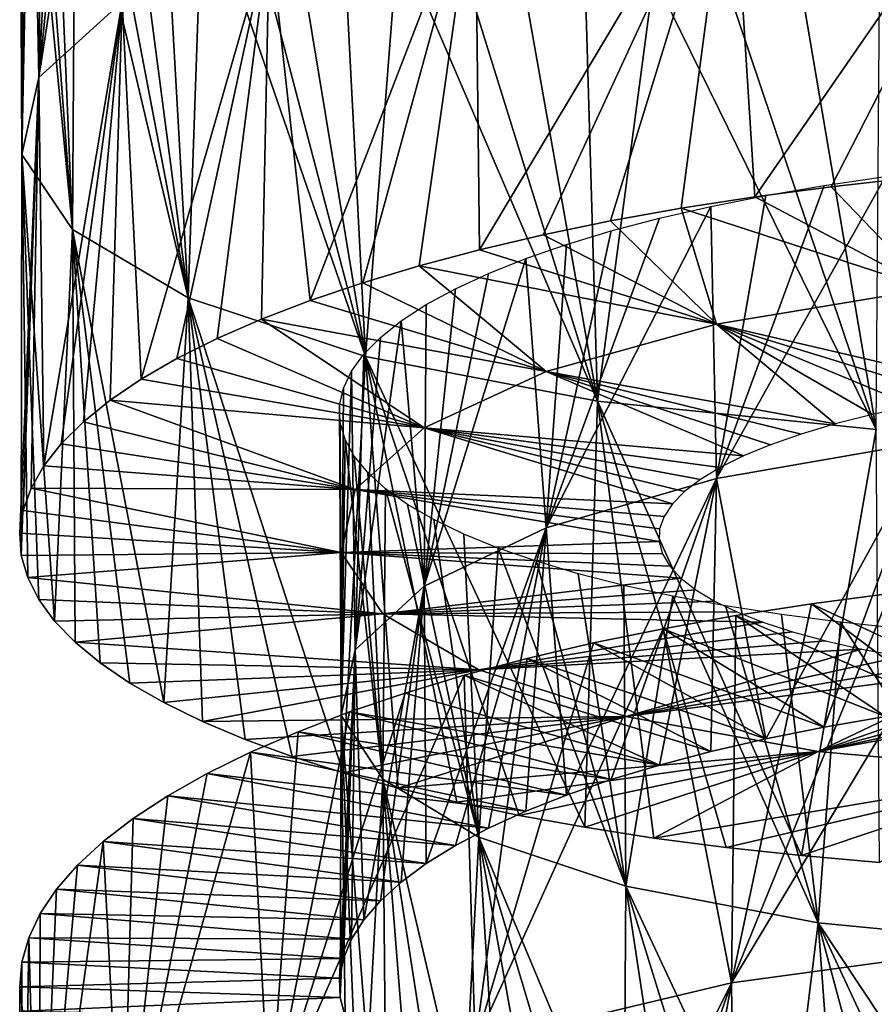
# Model space of a CAD drawing. Header units: millimetres. Extents: x -161 to 161, y -94 to 1149.
# Tile 815 of 1056: x 37.5 to 40.71, y 420.23 to 423.93. Entities that reach past the tile are written whole.
import ezdxf

# ---------------------------------------------------------------- set-up
doc = ezdxf.new("R2010")
doc.units = ezdxf.units.MM
doc.header["$LTSCALE"] = 81.481481
for name, color, linetype in [('69', 7, 'CONTINUOUS'), ('70', 7, 'CONTINUOUS'), ('71', 7, 'CONTINUOUS'), ('73', 7, 'CONTINUOUS'), ('81', 7, 'CONTINUOUS')]:
    doc.layers.add(name, color=color, linetype=linetype)

msp = doc.modelspace()

# ---------------------------------------------------------------- linework, layer by layer
at = {"layer": '69', "color": 7, "linetype": 'CONTINUOUS', "true_color": 0xaaaaaa}
for points in [[(40.4732, 421.7378, -11.1088), (41.2409, 421.3797, -10.2526), (40.7676, 421.7766, -11.3046), (40.4732, 421.7378, -11.1088)], [(40.1889, 421.6938, -10.8994), (40.9909, 421.3495, -10.0711), (40.4732, 421.7378, -11.1088), (40.1889, 421.6938, -10.8994)], [(40.9909, 421.3495, -10.0711), (41.2409, 421.3797, -10.2526), (40.4732, 421.7378, -11.1088), (40.9909, 421.3495, -10.0711)], [(39.9156, 421.6447, -10.6768), (40.7506, 421.3145, -9.8774), (40.1889, 421.6938, -10.8994), (39.9156, 421.6447, -10.6768)], [(40.7506, 421.3145, -9.8774), (40.9909, 421.3495, -10.0711), (40.1889, 421.6938, -10.8994), (40.7506, 421.3145, -9.8774)], [(39.6541, 421.5909, -10.4416), (40.5207, 421.2751, -9.672), (39.9156, 421.6447, -10.6768), (39.6541, 421.5909, -10.4416)], [(40.5207, 421.2751, -9.672), (40.7506, 421.3145, -9.8774), (39.9156, 421.6447, -10.6768), (40.5207, 421.2751, -9.672)], [(39.4052, 421.5324, -10.1944), (40.3021, 421.2315, -9.4553), (39.6541, 421.5909, -10.4416), (39.4052, 421.5324, -10.1944)], [(40.3021, 421.2315, -9.4553), (40.5207, 421.2751, -9.672), (39.6541, 421.5909, -10.4416), (40.3021, 421.2315, -9.4553)], [(39.1693, 421.4696, -9.9356), (40.0956, 421.1838, -9.2281), (39.4052, 421.5324, -10.1944), (39.1693, 421.4696, -9.9356)], [(40.0956, 421.1838, -9.2281), (40.3021, 421.2315, -9.4553), (39.4052, 421.5324, -10.1944), (40.0956, 421.1838, -9.2281)], [(38.947, 421.4027, -9.666), (39.9018, 421.1325, -8.9912), (39.1693, 421.4696, -9.9356), (38.947, 421.4027, -9.666)], [(39.9018, 421.1325, -8.9912), (40.0956, 421.1838, -9.2281), (39.1693, 421.4696, -9.9356), (39.9018, 421.1325, -8.9912)], [(38.7388, 421.3321, -9.386), (39.9018, 421.1325, -8.9912), (38.947, 421.4027, -9.666), (38.7388, 421.3321, -9.386)], [(38.5451, 421.2579, -9.0965), (39.721, 421.0778, -8.7453), (38.7388, 421.3321, -9.386), (38.5451, 421.2579, -9.0965)], [(39.721, 421.0778, -8.7453), (39.9018, 421.1325, -8.9912), (38.7388, 421.3321, -9.386), (39.721, 421.0778, -8.7453)], [(38.3665, 421.1805, -8.798), (39.5536, 421.02, -8.4908), (38.5451, 421.2579, -9.0965), (38.3665, 421.1805, -8.798)], [(39.5536, 421.02, -8.4908), (39.721, 421.0778, -8.7453), (38.5451, 421.2579, -9.0965), (39.5536, 421.02, -8.4908)], [(38.2035, 421.1003, -8.4913), (39.4001, 420.9593, -8.2284), (38.3665, 421.1805, -8.798), (38.2035, 421.1003, -8.4913)], [(39.4001, 420.9593, -8.2284), (39.5536, 421.02, -8.4908), (38.3665, 421.1805, -8.798), (39.4001, 420.9593, -8.2284)], [(38.0567, 421.0174, -8.1773), (39.2607, 420.8961, -7.9587), (38.2035, 421.1003, -8.4913), (38.0567, 421.0174, -8.1773)], [(39.2607, 420.8961, -7.9587), (39.4001, 420.9593, -8.2284), (38.2035, 421.1003, -8.4913), (39.2607, 420.8961, -7.9587)], [(37.9267, 420.9323, -7.8567), (39.1362, 420.8304, -7.6822), (38.0567, 421.0174, -8.1773), (37.9267, 420.9323, -7.8567)], [(39.1362, 420.8304, -7.6822), (39.2607, 420.8961, -7.9587), (38.0567, 421.0174, -8.1773), (39.1362, 420.8304, -7.6822)], [(37.8136, 420.8453, -7.5304), (39.0268, 420.7628, -7.3998), (37.9267, 420.9323, -7.8567), (37.8136, 420.8453, -7.5304)], [(39.0268, 420.7628, -7.3998), (39.1362, 420.8304, -7.6822), (37.9267, 420.9323, -7.8567), (39.0268, 420.7628, -7.3998)], [(37.7176, 420.7566, -7.199), (38.9329, 420.6935, -7.1123), (37.8136, 420.8453, -7.5304), (37.7176, 420.7566, -7.199)], [(38.9329, 420.6935, -7.1123), (39.0268, 420.7628, -7.3998), (37.8136, 420.8453, -7.5304), (38.9329, 420.6935, -7.1123)], [(37.6388, 420.6666, -6.8634), (38.8547, 420.6228, -6.8206), (37.7176, 420.7566, -7.199), (37.6388, 420.6666, -6.8634)], [(38.8547, 420.6228, -6.8206), (38.9329, 420.6935, -7.1123), (37.7176, 420.7566, -7.199), (38.8547, 420.6228, -6.8206)], [(37.5775, 420.5756, -6.5242), (38.7922, 420.5511, -6.5255), (37.6388, 420.6666, -6.8634), (37.5775, 420.5756, -6.5242)], [(38.7922, 420.5511, -6.5255), (38.8547, 420.6228, -6.8206), (37.6388, 420.6666, -6.8634), (38.7922, 420.5511, -6.5255)], [(37.5338, 420.484, -6.1823), (38.7457, 420.4786, -6.2277), (37.5775, 420.5756, -6.5242), (37.5338, 420.484, -6.1823)], [(38.7457, 420.4786, -6.2277), (38.7922, 420.5511, -6.5255), (37.5775, 420.5756, -6.5242), (38.7457, 420.4786, -6.2277)], [(37.5079, 420.392, -5.8385), (38.7153, 420.4058, -5.928), (37.5338, 420.484, -6.1823), (37.5079, 420.392, -5.8385)], [(38.7153, 420.4058, -5.928), (38.7457, 420.4786, -6.2277), (37.5338, 420.484, -6.1823), (38.7153, 420.4058, -5.928)], [(37.5, 420.3, -5.4939), (38.7011, 420.3328, -5.6272), (37.5079, 420.392, -5.8385), (37.5, 420.3, -5.4939)], [(38.7011, 420.3328, -5.6272), (38.7153, 420.4058, -5.928), (37.5079, 420.392, -5.8385), (38.7011, 420.3328, -5.6272)], [(38.7033, 420.2601, -5.3262), (38.7011, 420.3328, -5.6272), (37.5, 420.3, -5.4939), (38.7033, 420.2601, -5.3262)], [(37.5103, 420.2085, -5.1493), (38.7033, 420.2601, -5.3262), (37.5, 420.3, -5.4939), (37.5103, 420.2085, -5.1493)], [(38.7218, 420.1879, -5.0257), (38.7033, 420.2601, -5.3262), (37.5103, 420.2085, -5.1493), (38.7218, 420.1879, -5.0257)]]:
    msp.add_3dface(points, dxfattribs=at)
at = {"layer": '70', "color": 7, "linetype": 'CONTINUOUS', "true_color": 0xaaaaaa}
for points in [[(40.7676, 421.7766, -11.3046), (41.0712, 421.8099, -11.4864), (40.1731, 420.3145, -11.457), (40.7676, 421.7766, -11.3046)], [(40.1731, 420.3145, -11.457), (41.0712, 421.8099, -11.4864), (41.2926, 420.4679, -12.1739), (40.1731, 420.3145, -11.457)], [(40.4732, 421.7378, -11.1088), (40.7676, 421.7766, -11.3046), (40.1731, 420.3145, -11.457), (40.4732, 421.7378, -11.1088)], [(40.1889, 421.6938, -10.8994), (40.4732, 421.7378, -11.1088), (40.1731, 420.3145, -11.457), (40.1889, 421.6938, -10.8994)], [(39.9156, 421.6447, -10.6768), (40.1889, 421.6938, -10.8994), (40.1731, 420.3145, -11.457), (39.9156, 421.6447, -10.6768)], [(39.6541, 421.5909, -10.4416), (39.9156, 421.6447, -10.6768), (39.2099, 420.0863, -10.5564), (39.6541, 421.5909, -10.4416)], [(39.2099, 420.0863, -10.5564), (39.9156, 421.6447, -10.6768), (40.1731, 420.3145, -11.457), (39.2099, 420.0863, -10.5564)], [(39.4052, 421.5324, -10.1944), (39.6541, 421.5909, -10.4416), (39.2099, 420.0863, -10.5564), (39.4052, 421.5324, -10.1944)], [(39.1693, 421.4696, -9.9356), (39.4052, 421.5324, -10.1944), (39.2099, 420.0863, -10.5564), (39.1693, 421.4696, -9.9356)], [(38.947, 421.4027, -9.666), (39.1693, 421.4696, -9.9356), (38.4381, 419.7969, -9.5017), (38.947, 421.4027, -9.666)], [(38.4381, 419.7969, -9.5017), (39.1693, 421.4696, -9.9356), (39.2099, 420.0863, -10.5564), (38.4381, 419.7969, -9.5017)], [(38.7388, 421.3321, -9.386), (38.947, 421.4027, -9.666), (38.4381, 419.7969, -9.5017), (38.7388, 421.3321, -9.386)], [(38.5451, 421.2579, -9.0965), (38.7388, 421.3321, -9.386), (38.4381, 419.7969, -9.5017), (38.5451, 421.2579, -9.0965)], [(38.3665, 421.1805, -8.798), (38.5451, 421.2579, -9.0965), (38.4381, 419.7969, -9.5017), (38.3665, 421.1805, -8.798)], [(38.2035, 421.1003, -8.4913), (38.3665, 421.1805, -8.798), (37.8851, 419.4627, -8.3294), (38.2035, 421.1003, -8.4913)], [(37.8851, 419.4627, -8.3294), (38.3665, 421.1805, -8.798), (38.4381, 419.7969, -9.5017), (37.8851, 419.4627, -8.3294)], [(38.0567, 421.0174, -8.1773), (38.2035, 421.1003, -8.4913), (37.8851, 419.4627, -8.3294), (38.0567, 421.0174, -8.1773)], [(37.9267, 420.9323, -7.8567), (38.0567, 421.0174, -8.1773), (37.8851, 419.4627, -8.3294), (37.9267, 420.9323, -7.8567)], [(37.8136, 420.8453, -7.5304), (37.9267, 420.9323, -7.8567), (37.8851, 419.4627, -8.3294), (37.8136, 420.8453, -7.5304)], [(37.7176, 420.7566, -7.199), (37.8136, 420.8453, -7.5304), (37.5716, 419.1008, -7.0788), (37.7176, 420.7566, -7.199)], [(37.5716, 419.1008, -7.0788), (37.8136, 420.8453, -7.5304), (37.8851, 419.4627, -8.3294), (37.5716, 419.1008, -7.0788)], [(37.6388, 420.6666, -6.8634), (37.7176, 420.7566, -7.199), (37.5716, 419.1008, -7.0788), (37.6388, 420.6666, -6.8634)], [(37.5775, 420.5756, -6.5242), (37.6388, 420.6666, -6.8634), (37.5716, 419.1008, -7.0788), (37.5775, 420.5756, -6.5242)], [(37.5338, 420.484, -6.1823), (37.5775, 420.5756, -6.5242), (37.5716, 419.1008, -7.0788), (37.5338, 420.484, -6.1823)], [(37.5079, 420.392, -5.8385), (37.5338, 420.484, -6.1823), (37.508, 418.7299, -5.7936), (37.5079, 420.392, -5.8385)], [(37.508, 418.7299, -5.7936), (37.5338, 420.484, -6.1823), (37.5716, 419.1008, -7.0788), (37.508, 418.7299, -5.7936)], [(40.1889, 418.9528, -12.0666), (40.1731, 420.3145, -11.457), (41.2926, 420.4679, -12.1739), (40.1889, 418.9528, -12.0666)], [(40.4732, 419.0051, -12.2741), (40.1889, 418.9528, -12.0666), (41.2926, 420.4679, -12.1739), (40.4732, 419.0051, -12.2741)], [(40.7676, 419.0517, -12.4682), (40.4732, 419.0051, -12.2741), (41.2926, 420.4679, -12.1739), (40.7676, 419.0517, -12.4682)], [(37.5, 420.3, -5.4939), (37.5079, 420.392, -5.8385), (37.508, 418.7299, -5.7936), (37.5, 420.3, -5.4939)], [(39.4052, 418.7633, -11.3686), (39.2099, 420.0863, -10.5564), (40.1731, 420.3145, -11.457), (39.4052, 418.7633, -11.3686)], [(39.6541, 418.8316, -11.6133), (39.4052, 418.7633, -11.3686), (40.1731, 420.3145, -11.457), (39.6541, 418.8316, -11.6133)], [(39.9156, 418.8948, -11.8462), (39.6541, 418.8316, -11.6133), (40.1731, 420.3145, -11.457), (39.9156, 418.8948, -11.8462)], [(40.1889, 418.9528, -12.0666), (39.9156, 418.8948, -11.8462), (40.1731, 420.3145, -11.457), (40.1889, 418.9528, -12.0666)], [(37.5103, 420.2085, -5.1493), (37.5, 420.3, -5.4939), (37.508, 418.7299, -5.7936), (37.5103, 420.2085, -5.1493)]]:
    msp.add_3dface(points, dxfattribs=at)
at = {"layer": '71', "color": 7, "linetype": 'CONTINUOUS', "true_color": 0xaaaaaa}
for points in [[(40.26, 423.2659, -10.3458), (40.5473, 423.304, -10.5531), (40.9148, 422.9208, -9.3961), (40.26, 423.2659, -10.3458)], [(40.5473, 423.304, -10.5531), (40.8446, 423.3371, -10.7465), (40.9148, 422.9208, -9.3961), (40.5473, 423.304, -10.5531)], [(39.9835, 423.223, -10.1252), (40.26, 423.2659, -10.3458), (40.9148, 422.9208, -9.3961), (39.9835, 423.223, -10.1252)], [(39.7185, 423.1755, -9.8918), (39.9835, 423.223, -10.1252), (40.1168, 422.7879, -8.6334), (39.7185, 423.1755, -9.8918)], [(40.1168, 422.7879, -8.6334), (39.9835, 423.223, -10.1252), (40.9148, 422.9208, -9.3961), (40.1168, 422.7879, -8.6334)], [(39.4659, 423.1235, -9.6458), (39.7185, 423.1755, -9.8918), (40.1168, 422.7879, -8.6334), (39.4659, 423.1235, -9.6458)], [(39.2263, 423.0674, -9.388), (39.4659, 423.1235, -9.6458), (40.1168, 422.7879, -8.6334), (39.2263, 423.0674, -9.388)], [(39.0002, 423.0074, -9.119), (39.2263, 423.0674, -9.388), (40.1168, 422.7879, -8.6334), (39.0002, 423.0074, -9.119)], [(38.7882, 422.9438, -8.8396), (39.0002, 423.0074, -9.119), (39.4773, 422.6098, -7.741), (38.7882, 422.9438, -8.8396)], [(39.4773, 422.6098, -7.741), (39.0002, 423.0074, -9.119), (40.1168, 422.7879, -8.6334), (39.4773, 422.6098, -7.741)], [(38.5907, 422.8769, -8.5504), (38.7882, 422.9438, -8.8396), (39.4773, 422.6098, -7.741), (38.5907, 422.8769, -8.5504)], [(40.1168, 422.7879, -8.6334), (40.9148, 422.9208, -9.3961), (41.1928, 422.5382, -8.0853), (40.1168, 422.7879, -8.6334)], [(38.4082, 422.8069, -8.2522), (38.5907, 422.8769, -8.5504), (39.4773, 422.6098, -7.741), (38.4082, 422.8069, -8.2522)], [(38.2414, 422.7342, -7.9456), (38.4082, 422.8069, -8.2522), (39.0191, 422.3987, -6.7497), (38.2414, 422.7342, -7.9456)], [(39.0191, 422.3987, -6.7497), (38.4082, 422.8069, -8.2522), (39.4773, 422.6098, -7.741), (39.0191, 422.3987, -6.7497)], [(39.4773, 422.6098, -7.741), (40.1168, 422.7879, -8.6334), (40.5615, 422.4132, -7.2555), (39.4773, 422.6098, -7.741)], [(40.5615, 422.4132, -7.2555), (40.1168, 422.7879, -8.6334), (40.7018, 422.4487, -7.4752), (40.5615, 422.4132, -7.2555)], [(40.7018, 422.4487, -7.4752), (40.1168, 422.7879, -8.6334), (40.8541, 422.4815, -7.6872), (40.7018, 422.4487, -7.4752)], [(40.8541, 422.4815, -7.6872), (40.1168, 422.7879, -8.6334), (41.0179, 422.5114, -7.8908), (40.8541, 422.4815, -7.6872)], [(41.0179, 422.5114, -7.8908), (40.1168, 422.7879, -8.6334), (41.1928, 422.5382, -8.0853), (41.0179, 422.5114, -7.8908)], [(38.0906, 422.659, -7.6315), (38.2414, 422.7342, -7.9456), (39.0191, 422.3987, -6.7497), (38.0906, 422.659, -7.6315)], [(37.9565, 422.5815, -7.3104), (38.0906, 422.659, -7.6315), (39.0191, 422.3987, -6.7497), (37.9565, 422.5815, -7.3104)], [(39.0191, 422.3987, -6.7497), (39.4773, 422.6098, -7.741), (40.2173, 422.2935, -6.5561), (39.0191, 422.3987, -6.7497)], [(40.2173, 422.2935, -6.5561), (39.4773, 422.6098, -7.741), (40.3188, 422.3353, -6.7952), (40.2173, 422.2935, -6.5561)], [(40.3188, 422.3353, -6.7952), (39.4773, 422.6098, -7.741), (40.4337, 422.3753, -7.0286), (40.3188, 422.3353, -6.7952)], [(40.4337, 422.3753, -7.0286), (39.4773, 422.6098, -7.741), (40.5615, 422.4132, -7.2555), (40.4337, 422.3753, -7.0286)], [(37.8392, 422.5022, -6.9833), (37.9565, 422.5815, -7.3104), (39.0191, 422.3987, -6.7497), (37.8392, 422.5022, -6.9833)], [(37.739, 422.4213, -6.6509), (37.8392, 422.5022, -6.9833), (38.7593, 422.1675, -5.6928), (37.739, 422.4213, -6.6509)], [(38.7593, 422.1675, -5.6928), (37.8392, 422.5022, -6.9833), (39.0191, 422.3987, -6.7497), (38.7593, 422.1675, -5.6928)], [(37.656, 422.3391, -6.314), (37.739, 422.4213, -6.6509), (38.7593, 422.1675, -5.6928), (37.656, 422.3391, -6.314)], [(38.7593, 422.1675, -5.6928), (39.0191, 422.3987, -6.7497), (39.9506, 422.1129, -5.5563), (38.7593, 422.1675, -5.6928)], [(39.9506, 422.1129, -5.5563), (39.0191, 422.3987, -6.7497), (39.996, 422.1594, -5.8111), (39.9506, 422.1129, -5.5563)], [(39.996, 422.1594, -5.8111), (39.0191, 422.3987, -6.7497), (40.0558, 422.2052, -6.0632), (39.996, 422.1594, -5.8111)], [(40.0558, 422.2052, -6.0632), (39.0191, 422.3987, -6.7497), (40.1296, 422.25, -6.3118), (40.0558, 422.2052, -6.0632)], [(40.1296, 422.25, -6.3118), (39.0191, 422.3987, -6.7497), (40.2173, 422.2935, -6.5561), (40.1296, 422.25, -6.3118)], [(37.5905, 422.2559, -5.9736), (37.656, 422.3391, -6.314), (38.7593, 422.1675, -5.6928), (37.5905, 422.2559, -5.9736)], [(37.5426, 422.1721, -5.6304), (37.5905, 422.2559, -5.9736), (38.7593, 422.1675, -5.6928), (37.5426, 422.1721, -5.6304)], [(37.5125, 422.088, -5.2852), (37.5426, 422.1721, -5.6304), (38.7066, 421.9301, -4.6068), (37.5125, 422.088, -5.2852)], [(38.7066, 421.9301, -4.6068), (37.5426, 422.1721, -5.6304), (38.7593, 422.1675, -5.6928), (38.7066, 421.9301, -4.6068)], [(38.7066, 421.9301, -4.6068), (38.7593, 422.1675, -5.6928), (39.901, 421.9721, -4.7843), (38.7066, 421.9301, -4.6068)], [(39.901, 421.9721, -4.7843), (38.7593, 422.1675, -5.6928), (39.9029, 422.019, -5.0422), (39.901, 421.9721, -4.7843)], [(39.9029, 422.019, -5.0422), (38.7593, 422.1675, -5.6928), (39.9195, 422.066, -5.2997), (39.9029, 422.019, -5.0422)], [(39.9195, 422.066, -5.2997), (38.7593, 422.1675, -5.6928), (39.9506, 422.1129, -5.5563), (39.9195, 422.066, -5.2997)], [(37.5003, 422.0038, -4.939), (37.5125, 422.088, -5.2852), (38.7066, 421.9301, -4.6068), (37.5003, 422.0038, -4.939)], [(37.5062, 421.92, -4.5926), (37.5003, 422.0038, -4.939), (38.7066, 421.9301, -4.6068), (37.5062, 421.92, -4.5926)], [(39.9137, 421.9256, -4.5265), (38.7066, 421.9301, -4.6068), (39.901, 421.9721, -4.7843), (39.9137, 421.9256, -4.5265)], [(37.5301, 421.8368, -4.2469), (37.5062, 421.92, -4.5926), (38.7066, 421.9301, -4.6068), (37.5301, 421.8368, -4.2469)], [(38.8638, 421.7, -3.529), (37.5301, 421.8368, -4.2469), (38.7066, 421.9301, -4.6068), (38.8638, 421.7, -3.529)], [(38.8638, 421.7, -3.529), (38.7066, 421.9301, -4.6068), (39.9826, 421.8346, -4.0134), (38.8638, 421.7, -3.529)], [(39.9826, 421.8346, -4.0134), (38.7066, 421.9301, -4.6068), (39.9409, 421.8796, -4.2693), (39.9826, 421.8346, -4.0134)], [(39.9409, 421.8796, -4.2693), (38.7066, 421.9301, -4.6068), (39.9137, 421.9256, -4.5265), (39.9409, 421.8796, -4.2693)], [(37.5718, 421.7545, -3.9027), (37.5301, 421.8368, -4.2469), (38.8638, 421.7, -3.529), (37.5718, 421.7545, -3.9027)], [(40.0386, 421.7907, -3.7599), (38.8638, 421.7, -3.529), (39.9826, 421.8346, -4.0134), (40.0386, 421.7907, -3.7599)], [(40.1087, 421.7483, -3.5095), (38.8638, 421.7, -3.529), (40.0386, 421.7907, -3.7599), (40.1087, 421.7483, -3.5095)], [(37.6312, 421.6734, -3.5609), (37.5718, 421.7545, -3.9027), (38.8638, 421.7, -3.529), (37.6312, 421.6734, -3.5609)], [(40.1927, 421.7076, -3.2633), (38.8638, 421.7, -3.529), (40.1087, 421.7483, -3.5095), (40.1927, 421.7076, -3.2633)], [(37.708, 421.5938, -3.2222), (37.6312, 421.6734, -3.5609), (38.8638, 421.7, -3.529), (37.708, 421.5938, -3.2222)], [(39.2242, 421.4907, -2.4965), (37.708, 421.5938, -3.2222), (38.8638, 421.7, -3.529), (39.2242, 421.4907, -2.4965)], [(40.2904, 421.669, -3.022), (38.8638, 421.7, -3.529), (40.1927, 421.7076, -3.2633), (40.2904, 421.669, -3.022)], [(39.2242, 421.4907, -2.4965), (38.8638, 421.7, -3.529), (40.2904, 421.669, -3.022), (39.2242, 421.4907, -2.4965)], [(40.4016, 421.6327, -2.7864), (39.2242, 421.4907, -2.4965), (40.2904, 421.669, -3.022), (40.4016, 421.6327, -2.7864)], [(40.5258, 421.599, -2.5569), (39.2242, 421.4907, -2.4965), (40.4016, 421.6327, -2.7864), (40.5258, 421.599, -2.5569)], [(37.8021, 421.516, -2.8874), (37.708, 421.5938, -3.2222), (39.2242, 421.4907, -2.4965), (37.8021, 421.516, -2.8874)], [(40.6626, 421.5679, -2.3341), (39.2242, 421.4907, -2.4965), (40.5258, 421.599, -2.5569), (40.6626, 421.5679, -2.3341)], [(39.7758, 421.3148, -1.5451), (39.2242, 421.4907, -2.4965), (40.6626, 421.5679, -2.3341), (39.7758, 421.3148, -1.5451)], [(40.8116, 421.5397, -2.1186), (39.7758, 421.3148, -1.5451), (40.6626, 421.5679, -2.3341), (40.8116, 421.5397, -2.1186)], [(40.9724, 421.5147, -1.9111), (39.7758, 421.3148, -1.5451), (40.8116, 421.5397, -2.1186), (40.9724, 421.5147, -1.9111)], [(37.9132, 421.4404, -2.5575), (37.8021, 421.516, -2.8874), (39.2242, 421.4907, -2.4965), (37.9132, 421.4404, -2.5575)], [(38.0413, 421.3671, -2.2332), (37.9132, 421.4404, -2.5575), (39.2242, 421.4907, -2.4965), (38.0413, 421.3671, -2.2332)], [(38.186, 421.2965, -1.9154), (38.0413, 421.3671, -2.2332), (39.2242, 421.4907, -2.4965), (38.186, 421.2965, -1.9154)], [(39.7758, 421.3148, -1.5451), (38.186, 421.2965, -1.9154), (39.2242, 421.4907, -2.4965), (39.7758, 421.3148, -1.5451)], [(41.1445, 421.4931, -1.7124), (39.7758, 421.3148, -1.5451), (40.9724, 421.5147, -1.9111), (41.1445, 421.4931, -1.7124)], [(40.4976, 421.1831, -0.7069), (39.7758, 421.3148, -1.5451), (41.1445, 421.4931, -1.7124), (40.4976, 421.1831, -0.7069)], [(41.3273, 421.475, -1.5232), (40.4976, 421.1831, -0.7069), (41.1445, 421.4931, -1.7124), (41.3273, 421.475, -1.5232)], [(41.5201, 421.4608, -1.3441), (40.4976, 421.1831, -0.7069), (41.3273, 421.475, -1.5232), (41.5201, 421.4608, -1.3441)], [(41.7222, 421.4506, -1.1756), (40.4976, 421.1831, -0.7069), (41.5201, 421.4608, -1.3441), (41.7222, 421.4506, -1.1756)], [(41.9331, 421.4443, -1.0181), (40.4976, 421.1831, -0.7069), (41.7222, 421.4506, -1.1756), (41.9331, 421.4443, -1.0181)], [(41.3645, 421.1054, -0.0113), (40.4976, 421.1831, -0.7069), (41.9331, 421.4443, -1.0181), (41.3645, 421.1054, -0.0113)], [(38.3468, 421.2289, -1.605), (38.186, 421.2965, -1.9154), (39.7758, 421.3148, -1.5451), (38.3468, 421.2289, -1.605)], [(38.5233, 421.1645, -1.3025), (38.3468, 421.2289, -1.605), (39.7758, 421.3148, -1.5451), (38.5233, 421.1645, -1.3025)], [(38.7149, 421.1036, -1.0087), (38.5233, 421.1645, -1.3025), (39.7758, 421.3148, -1.5451), (38.7149, 421.1036, -1.0087)], [(38.9211, 421.0463, -0.7243), (38.7149, 421.1036, -1.0087), (39.7758, 421.3148, -1.5451), (38.9211, 421.0463, -0.7243)], [(40.4976, 421.1831, -0.7069), (38.9211, 421.0463, -0.7243), (39.7758, 421.3148, -1.5451), (40.4976, 421.1831, -0.7069)], [(39.1413, 420.9929, -0.4501), (38.9211, 421.0463, -0.7243), (40.4976, 421.1831, -0.7069), (39.1413, 420.9929, -0.4501)], [(39.3752, 420.9437, -0.1866), (39.1413, 420.9929, -0.4501), (40.4976, 421.1831, -0.7069), (39.3752, 420.9437, -0.1866)], [(39.622, 420.8989, 0.0653), (39.3752, 420.9437, -0.1866), (40.4976, 421.1831, -0.7069), (39.622, 420.8989, 0.0653)], [(39.8814, 420.8586, 0.3052), (39.622, 420.8989, 0.0653), (40.4976, 421.1831, -0.7069), (39.8814, 420.8586, 0.3052)], [(41.3645, 421.1054, -0.0113), (39.8814, 420.8586, 0.3052), (40.4976, 421.1831, -0.7069), (41.3645, 421.1054, -0.0113)], [(40.1526, 420.8231, 0.5325), (39.8814, 420.8586, 0.3052), (41.3645, 421.1054, -0.0113), (40.1526, 420.8231, 0.5325)], [(40.435, 420.7924, 0.7469), (40.1526, 420.8231, 0.5325), (41.3645, 421.1054, -0.0113), (40.435, 420.7924, 0.7469)], [(40.7279, 420.7668, 0.9479), (40.435, 420.7924, 0.7469), (41.3645, 421.1054, -0.0113), (40.7279, 420.7668, 0.9479)]]:
    msp.add_3dface(points, dxfattribs=at)
at = {"layer": '73', "color": 7, "linetype": 'CONTINUOUS', "true_color": 0xaaaaaa}
for points in [[(37.739, 425.3761, -5.6267), (37.8392, 425.4437, -5.9621), (37.5716, 423.7148, -5.3224), (37.739, 425.3761, -5.6267)], [(37.5716, 423.7148, -5.3224), (37.8392, 425.4437, -5.9621), (37.8851, 423.9978, -6.5931), (37.5716, 423.7148, -5.3224)], [(37.656, 425.3075, -5.2868), (37.739, 425.3761, -5.6267), (37.5716, 423.7148, -5.3224), (37.656, 425.3075, -5.2868)], [(37.5905, 425.238, -4.9433), (37.656, 425.3075, -5.2868), (37.5716, 423.7148, -5.3224), (37.5905, 425.238, -4.9433)], [(37.5426, 425.168, -4.597), (37.5905, 425.238, -4.9433), (37.5716, 423.7148, -5.3224), (37.5426, 425.168, -4.597)], [(37.5125, 425.0977, -4.2488), (37.5426, 425.168, -4.597), (37.508, 423.4248, -4.0165), (37.5125, 425.0977, -4.2488)], [(37.508, 423.4248, -4.0165), (37.5426, 425.168, -4.597), (37.5716, 423.7148, -5.3224), (37.508, 423.4248, -4.0165)], [(37.5003, 425.0275, -3.8995), (37.5125, 425.0977, -4.2488), (37.508, 423.4248, -4.0165), (37.5003, 425.0275, -3.8995)], [(37.5062, 424.9575, -3.55), (37.5003, 425.0275, -3.8995), (37.508, 423.4248, -4.0165), (37.5062, 424.9575, -3.55)], [(37.5301, 424.8882, -3.2013), (37.5062, 424.9575, -3.55), (37.508, 423.4248, -4.0165), (37.5301, 424.8882, -3.2013)], [(37.6977, 423.1436, -2.7206), (37.5301, 424.8882, -3.2013), (37.508, 423.4248, -4.0165), (37.6977, 423.1436, -2.7206)], [(37.5718, 424.8197, -2.8541), (37.5301, 424.8882, -3.2013), (37.6977, 423.1436, -2.7206), (37.5718, 424.8197, -2.8541)], [(37.6312, 424.7524, -2.5093), (37.5718, 424.8197, -2.8541), (37.6977, 423.1436, -2.7206), (37.6312, 424.7524, -2.5093)], [(37.708, 424.6864, -2.1677), (37.6312, 424.7524, -2.5093), (37.6977, 423.1436, -2.7206), (37.708, 424.6864, -2.1677)], [(40.26, 423.2659, -10.3458), (40.173, 424.6527, -9.7679), (41.2925, 424.761, -10.493), (40.26, 423.2659, -10.3458)], [(40.5473, 423.304, -10.5531), (40.26, 423.2659, -10.3458), (41.2925, 424.761, -10.493), (40.5473, 423.304, -10.5531)], [(40.8446, 423.3371, -10.7465), (40.5473, 423.304, -10.5531), (41.2925, 424.761, -10.493), (40.8446, 423.3371, -10.7465)], [(38.1326, 422.8863, -1.4798), (37.708, 424.6864, -2.1677), (37.6977, 423.1436, -2.7206), (38.1326, 422.8863, -1.4798)], [(37.8021, 424.6221, -1.8301), (37.708, 424.6864, -2.1677), (38.1326, 422.8863, -1.4798), (37.8021, 424.6221, -1.8301)], [(39.2263, 423.0674, -9.388), (39.2099, 424.4811, -8.8548), (40.173, 424.6527, -9.7679), (39.2263, 423.0674, -9.388)], [(39.4659, 423.1235, -9.6458), (39.2263, 423.0674, -9.388), (40.173, 424.6527, -9.7679), (39.4659, 423.1235, -9.6458)], [(39.7185, 423.1755, -9.8918), (39.4659, 423.1235, -9.6458), (40.173, 424.6527, -9.7679), (39.7185, 423.1755, -9.8918)], [(39.9835, 423.223, -10.1252), (39.7185, 423.1755, -9.8918), (40.173, 424.6527, -9.7679), (39.9835, 423.223, -10.1252)], [(40.26, 423.2659, -10.3458), (39.9835, 423.223, -10.1252), (40.173, 424.6527, -9.7679), (40.26, 423.2659, -10.3458)], [(37.9132, 424.5597, -1.4973), (37.8021, 424.6221, -1.8301), (38.1326, 422.8863, -1.4798), (37.9132, 424.5597, -1.4973)], [(38.0413, 424.4994, -1.1704), (37.9132, 424.5597, -1.4973), (38.1326, 422.8863, -1.4798), (38.0413, 424.4994, -1.1704)], [(38.186, 424.4416, -0.8501), (38.0413, 424.4994, -1.1704), (38.1326, 422.8863, -1.4798), (38.186, 424.4416, -0.8501)], [(38.5907, 422.8769, -8.5504), (38.4381, 424.2582, -7.7841), (39.2099, 424.4811, -8.8548), (38.5907, 422.8769, -8.5504)], [(38.7882, 422.9438, -8.8396), (38.5907, 422.8769, -8.5504), (39.2099, 424.4811, -8.8548), (38.7882, 422.9438, -8.8396)], [(39.0002, 423.0074, -9.119), (38.7882, 422.9438, -8.8396), (39.2099, 424.4811, -8.8548), (39.0002, 423.0074, -9.119)], [(39.2263, 423.0674, -9.388), (39.0002, 423.0074, -9.119), (39.2099, 424.4811, -8.8548), (39.2263, 423.0674, -9.388)], [(38.7984, 422.6672, -0.3375), (38.186, 424.4416, -0.8501), (38.1326, 422.8863, -1.4798), (38.7984, 422.6672, -0.3375)], [(38.3468, 424.3865, -0.5371), (38.186, 424.4416, -0.8501), (38.7984, 422.6672, -0.3375), (38.3468, 424.3865, -0.5371)], [(38.5233, 424.3343, -0.2323), (38.3468, 424.3865, -0.5371), (38.7984, 422.6672, -0.3375), (38.5233, 424.3343, -0.2323)], [(38.7149, 424.2851, 0.0636), (38.5233, 424.3343, -0.2323), (38.7984, 422.6672, -0.3375), (38.7149, 424.2851, 0.0636)], [(38.9211, 424.2392, 0.3501), (38.7149, 424.2851, 0.0636), (38.7984, 422.6672, -0.3375), (38.9211, 424.2392, 0.3501)], [(37.9565, 422.5815, -7.3104), (37.8851, 423.9978, -6.5931), (38.4381, 424.2582, -7.7841), (37.9565, 422.5815, -7.3104)], [(38.0906, 422.659, -7.6315), (37.9565, 422.5815, -7.3104), (38.4381, 424.2582, -7.7841), (38.0906, 422.659, -7.6315)], [(38.2414, 422.7342, -7.9456), (38.0906, 422.659, -7.6315), (38.4381, 424.2582, -7.7841), (38.2414, 422.7342, -7.9456)], [(38.4082, 422.8069, -8.2522), (38.2414, 422.7342, -7.9456), (38.4381, 424.2582, -7.7841), (38.4082, 422.8069, -8.2522)], [(38.5907, 422.8769, -8.5504), (38.4082, 422.8069, -8.2522), (38.4381, 424.2582, -7.7841), (38.5907, 422.8769, -8.5504)], [(39.6695, 422.4989, 0.6671), (38.9211, 424.2392, 0.3501), (38.7984, 422.6672, -0.3375), (39.6695, 422.4989, 0.6671)], [(39.1413, 424.1969, 0.6263), (38.9211, 424.2392, 0.3501), (39.6695, 422.4989, 0.6671), (39.1413, 424.1969, 0.6263)], [(39.3752, 424.1582, 0.8915), (39.1413, 424.1969, 0.6263), (39.6695, 422.4989, 0.6671), (39.3752, 424.1582, 0.8915)], [(39.622, 424.1235, 1.145), (39.3752, 424.1582, 0.8915), (39.6695, 422.4989, 0.6671), (39.622, 424.1235, 1.145)], [(39.8814, 424.0929, 1.3863), (39.622, 424.1235, 1.145), (39.6695, 422.4989, 0.6671), (39.8814, 424.0929, 1.3863)], [(40.7158, 422.3922, 1.4984), (39.8814, 424.0929, 1.3863), (39.6695, 422.4989, 0.6671), (40.7158, 422.3922, 1.4984)], [(40.1526, 424.0665, 1.6149), (39.8814, 424.0929, 1.3863), (40.7158, 422.3922, 1.4984), (40.1526, 424.0665, 1.6149)], [(40.435, 424.0444, 1.8303), (40.1526, 424.0665, 1.6149), (40.7158, 422.3922, 1.4984), (40.435, 424.0444, 1.8303)], [(40.7279, 424.0268, 2.0321), (40.435, 424.0444, 1.8303), (40.7158, 422.3922, 1.4984), (40.7279, 424.0268, 2.0321)], [(37.5905, 422.2559, -5.9736), (37.5716, 423.7148, -5.3224), (37.8851, 423.9978, -6.5931), (37.5905, 422.2559, -5.9736)], [(37.656, 422.3391, -6.314), (37.5905, 422.2559, -5.9736), (37.8851, 423.9978, -6.5931), (37.656, 422.3391, -6.314)], [(37.739, 422.4213, -6.6509), (37.656, 422.3391, -6.314), (37.8851, 423.9978, -6.5931), (37.739, 422.4213, -6.6509)], [(37.8392, 422.5022, -6.9833), (37.739, 422.4213, -6.6509), (37.8851, 423.9978, -6.5931), (37.8392, 422.5022, -6.9833)], [(37.9565, 422.5815, -7.3104), (37.8392, 422.5022, -6.9833), (37.8851, 423.9978, -6.5931), (37.9565, 422.5815, -7.3104)], [(37.5125, 422.088, -5.2852), (37.5003, 422.0038, -4.939), (37.5716, 423.7148, -5.3224), (37.5125, 422.088, -5.2852)], [(37.5003, 422.0038, -4.939), (37.5062, 421.92, -4.5926), (37.5716, 423.7148, -5.3224), (37.5003, 422.0038, -4.939)], [(37.5062, 421.92, -4.5926), (37.508, 423.4248, -4.0165), (37.5716, 423.7148, -5.3224), (37.5062, 421.92, -4.5926)], [(37.5426, 422.1721, -5.6304), (37.5125, 422.088, -5.2852), (37.5716, 423.7148, -5.3224), (37.5426, 422.1721, -5.6304)], [(37.5905, 422.2559, -5.9736), (37.5426, 422.1721, -5.6304), (37.5716, 423.7148, -5.3224), (37.5905, 422.2559, -5.9736)], [(37.5062, 421.92, -4.5926), (37.5301, 421.8368, -4.2469), (37.508, 423.4248, -4.0165), (37.5062, 421.92, -4.5926)], [(37.5301, 421.8368, -4.2469), (37.5718, 421.7545, -3.9027), (37.508, 423.4248, -4.0165), (37.5301, 421.8368, -4.2469)], [(37.5718, 421.7545, -3.9027), (37.6312, 421.6734, -3.5609), (37.508, 423.4248, -4.0165), (37.5718, 421.7545, -3.9027)], [(37.6312, 421.6734, -3.5609), (37.6977, 423.1436, -2.7206), (37.508, 423.4248, -4.0165), (37.6312, 421.6734, -3.5609)], [(37.6312, 421.6734, -3.5609), (37.708, 421.5938, -3.2222), (37.6977, 423.1436, -2.7206), (37.6312, 421.6734, -3.5609)], [(37.708, 421.5938, -3.2222), (37.8021, 421.516, -2.8874), (37.6977, 423.1436, -2.7206), (37.708, 421.5938, -3.2222)], [(37.8021, 421.516, -2.8874), (37.9132, 421.4404, -2.5575), (37.6977, 423.1436, -2.7206), (37.8021, 421.516, -2.8874)], [(37.9132, 421.4404, -2.5575), (38.0413, 421.3671, -2.2332), (37.6977, 423.1436, -2.7206), (37.9132, 421.4404, -2.5575)], [(38.0413, 421.3671, -2.2332), (38.1326, 422.8863, -1.4798), (37.6977, 423.1436, -2.7206), (38.0413, 421.3671, -2.2332)], [(38.0413, 421.3671, -2.2332), (38.186, 421.2965, -1.9154), (38.1326, 422.8863, -1.4798), (38.0413, 421.3671, -2.2332)], [(38.186, 421.2965, -1.9154), (38.3468, 421.2289, -1.605), (38.1326, 422.8863, -1.4798), (38.186, 421.2965, -1.9154)], [(38.3468, 421.2289, -1.605), (38.5233, 421.1645, -1.3025), (38.1326, 422.8863, -1.4798), (38.3468, 421.2289, -1.605)], [(38.5233, 421.1645, -1.3025), (38.7149, 421.1036, -1.0087), (38.1326, 422.8863, -1.4798), (38.5233, 421.1645, -1.3025)], [(38.7149, 421.1036, -1.0087), (38.7984, 422.6672, -0.3375), (38.1326, 422.8863, -1.4798), (38.7149, 421.1036, -1.0087)], [(38.7149, 421.1036, -1.0087), (38.9211, 421.0463, -0.7243), (38.7984, 422.6672, -0.3375), (38.7149, 421.1036, -1.0087)], [(38.9211, 421.0463, -0.7243), (39.1413, 420.9929, -0.4501), (38.7984, 422.6672, -0.3375), (38.9211, 421.0463, -0.7243)], [(39.1413, 420.9929, -0.4501), (39.3752, 420.9437, -0.1866), (38.7984, 422.6672, -0.3375), (39.1413, 420.9929, -0.4501)], [(39.3752, 420.9437, -0.1866), (39.622, 420.8989, 0.0653), (38.7984, 422.6672, -0.3375), (39.3752, 420.9437, -0.1866)], [(39.622, 420.8989, 0.0653), (39.6695, 422.4989, 0.6671), (38.7984, 422.6672, -0.3375), (39.622, 420.8989, 0.0653)], [(39.622, 420.8989, 0.0653), (39.8814, 420.8586, 0.3052), (39.6695, 422.4989, 0.6671), (39.622, 420.8989, 0.0653)], [(39.8814, 420.8586, 0.3052), (40.1526, 420.8231, 0.5325), (39.6695, 422.4989, 0.6671), (39.8814, 420.8586, 0.3052)], [(40.1526, 420.8231, 0.5325), (40.435, 420.7924, 0.7469), (39.6695, 422.4989, 0.6671), (40.1526, 420.8231, 0.5325)], [(40.435, 420.7924, 0.7469), (40.7158, 422.3922, 1.4984), (39.6695, 422.4989, 0.6671), (40.435, 420.7924, 0.7469)], [(40.435, 420.7924, 0.7469), (40.7279, 420.7668, 0.9479), (40.7158, 422.3922, 1.4984), (40.435, 420.7924, 0.7469)]]:
    msp.add_3dface(points, dxfattribs=at)
at = {"layer": '81', "color": 7, "linetype": 'CONTINUOUS', "true_color": 0xaaaaaa}
for points in [[(40.5207, 423.3084, -8.8897), (40.7506, 423.3419, -9.0962), (40.1168, 422.2089, -8.8528), (40.5207, 423.3084, -8.8897)], [(40.1168, 422.2089, -8.8528), (40.7506, 423.3419, -9.0962), (40.9148, 422.348, -9.6144), (40.1168, 422.2089, -8.8528)], [(40.3021, 423.271, -8.6718), (40.5207, 423.3084, -8.8897), (40.1168, 422.2089, -8.8528), (40.3021, 423.271, -8.6718)], [(40.0956, 423.2299, -8.4434), (40.3021, 423.271, -8.6718), (40.1168, 422.2089, -8.8528), (40.0956, 423.2299, -8.4434)], [(39.9018, 423.1855, -8.2051), (40.0956, 423.2299, -8.4434), (39.4773, 422.0236, -7.9619), (39.9018, 423.1855, -8.2051)], [(39.4773, 422.0236, -7.9619), (40.0956, 423.2299, -8.4434), (40.1168, 422.2089, -8.8528), (39.4773, 422.0236, -7.9619)], [(39.721, 423.1379, -7.9577), (39.9018, 423.1855, -8.2051), (39.4773, 422.0236, -7.9619), (39.721, 423.1379, -7.9577)], [(39.5536, 423.0874, -7.7017), (39.721, 423.1379, -7.9577), (39.4773, 422.0236, -7.9619), (39.5536, 423.0874, -7.7017)], [(39.4001, 423.0343, -7.4377), (39.5536, 423.0874, -7.7017), (39.4773, 422.0236, -7.9619), (39.4001, 423.0343, -7.4377)], [(39.2607, 422.9788, -7.1662), (39.4001, 423.0343, -7.4377), (39.0191, 421.8045, -6.9724), (39.2607, 422.9788, -7.1662)], [(39.0191, 421.8045, -6.9724), (39.4001, 423.0343, -7.4377), (39.4773, 422.0236, -7.9619), (39.0191, 421.8045, -6.9724)], [(39.1362, 422.9211, -6.8879), (39.2607, 422.9788, -7.1662), (39.0191, 421.8045, -6.9724), (39.1362, 422.9211, -6.8879)], [(39.0268, 422.8617, -6.6037), (39.1362, 422.9211, -6.8879), (39.0191, 421.8045, -6.9724), (39.0268, 422.8617, -6.6037)], [(38.9329, 422.8006, -6.3144), (39.0268, 422.8617, -6.6037), (39.0191, 421.8045, -6.9724), (38.9329, 422.8006, -6.3144)], [(38.8547, 422.7383, -6.0207), (38.9329, 422.8006, -6.3144), (38.7593, 421.5647, -5.9173), (38.8547, 422.7383, -6.0207)], [(38.7593, 421.5647, -5.9173), (38.9329, 422.8006, -6.3144), (39.0191, 421.8045, -6.9724), (38.7593, 421.5647, -5.9173)], [(38.7922, 422.6751, -5.7237), (38.8547, 422.7383, -6.0207), (38.7593, 421.5647, -5.9173), (38.7922, 422.6751, -5.7237)], [(38.7457, 422.6113, -5.4239), (38.7922, 422.6751, -5.7237), (38.7593, 421.5647, -5.9173), (38.7457, 422.6113, -5.4239)], [(38.7153, 422.5471, -5.1223), (38.7457, 422.6113, -5.4239), (38.7066, 421.3184, -4.8334), (38.7153, 422.5471, -5.1223)], [(38.7066, 421.3184, -4.8334), (38.7457, 422.6113, -5.4239), (38.7593, 421.5647, -5.9173), (38.7066, 421.3184, -4.8334)], [(38.7011, 422.4828, -4.8195), (38.7153, 422.5471, -5.1223), (38.7066, 421.3184, -4.8334), (38.7011, 422.4828, -4.8195)], [(38.7033, 422.4188, -4.5165), (38.7011, 422.4828, -4.8195), (38.7066, 421.3184, -4.8334), (38.7033, 422.4188, -4.5165)], [(38.7218, 422.3553, -4.2141), (38.7033, 422.4188, -4.5165), (38.7066, 421.3184, -4.8334), (38.7218, 422.3553, -4.2141)], [(38.8638, 421.0796, -3.7575), (38.7218, 422.3553, -4.2141), (38.7066, 421.3184, -4.8334), (38.8638, 421.0796, -3.7575)], [(38.7565, 422.2925, -3.9128), (38.7218, 422.3553, -4.2141), (38.8638, 421.0796, -3.7575), (38.7565, 422.2925, -3.9128)], [(40.3021, 421.2315, -9.4553), (40.1168, 422.2089, -8.8528), (40.9148, 422.348, -9.6144), (40.3021, 421.2315, -9.4553)], [(40.5207, 421.2751, -9.672), (40.3021, 421.2315, -9.4553), (40.9148, 422.348, -9.6144), (40.5207, 421.2751, -9.672)], [(40.7506, 421.3145, -9.8774), (40.5207, 421.2751, -9.672), (40.9148, 422.348, -9.6144), (40.7506, 421.3145, -9.8774)], [(38.8072, 422.2308, -3.6134), (38.7565, 422.2925, -3.9128), (38.8638, 421.0796, -3.7575), (38.8072, 422.2308, -3.6134)], [(38.8739, 422.1703, -3.3163), (38.8072, 422.2308, -3.6134), (38.8638, 421.0796, -3.7575), (38.8739, 422.1703, -3.3163)], [(39.5536, 421.02, -8.4908), (39.4773, 422.0236, -7.9619), (40.1168, 422.2089, -8.8528), (39.5536, 421.02, -8.4908)], [(39.721, 421.0778, -8.7453), (39.5536, 421.02, -8.4908), (40.1168, 422.2089, -8.8528), (39.721, 421.0778, -8.7453)], [(39.9018, 421.1325, -8.9912), (39.721, 421.0778, -8.7453), (40.1168, 422.2089, -8.8528), (39.9018, 421.1325, -8.9912)], [(40.0956, 421.1838, -9.2281), (39.9018, 421.1325, -8.9912), (40.1168, 422.2089, -8.8528), (40.0956, 421.1838, -9.2281)], [(40.3021, 421.2315, -9.4553), (40.0956, 421.1838, -9.2281), (40.1168, 422.2089, -8.8528), (40.3021, 421.2315, -9.4553)], [(39.2242, 420.862, -2.7267), (38.8739, 422.1703, -3.3163), (38.8638, 421.0796, -3.7575), (39.2242, 420.862, -2.7267)], [(38.9564, 422.1114, -3.0225), (38.8739, 422.1703, -3.3163), (39.2242, 420.862, -2.7267), (38.9564, 422.1114, -3.0225)], [(39.0546, 422.0544, -2.733), (38.9564, 422.1114, -3.0225), (39.2242, 420.862, -2.7267), (39.0546, 422.0544, -2.733)], [(39.1682, 421.9995, -2.4487), (39.0546, 422.0544, -2.733), (39.2242, 420.862, -2.7267), (39.1682, 421.9995, -2.4487)], [(39.0268, 420.7628, -7.3998), (39.0191, 421.8045, -6.9724), (39.4773, 422.0236, -7.9619), (39.0268, 420.7628, -7.3998)], [(39.1362, 420.8304, -7.6822), (39.0268, 420.7628, -7.3998), (39.4773, 422.0236, -7.9619), (39.1362, 420.8304, -7.6822)], [(39.2607, 420.8961, -7.9587), (39.1362, 420.8304, -7.6822), (39.4773, 422.0236, -7.9619), (39.2607, 420.8961, -7.9587)], [(39.4001, 420.9593, -8.2284), (39.2607, 420.8961, -7.9587), (39.4773, 422.0236, -7.9619), (39.4001, 420.9593, -8.2284)], [(39.5536, 421.02, -8.4908), (39.4001, 420.9593, -8.2284), (39.4773, 422.0236, -7.9619), (39.5536, 421.02, -8.4908)], [(39.2968, 421.9472, -2.1708), (39.1682, 421.9995, -2.4487), (39.2242, 420.862, -2.7267), (39.2968, 421.9472, -2.1708)], [(39.7758, 420.6783, -1.7767), (39.2968, 421.9472, -2.1708), (39.2242, 420.862, -2.7267), (39.7758, 420.6783, -1.7767)], [(39.44, 421.8976, -1.8998), (39.2968, 421.9472, -2.1708), (39.7758, 420.6783, -1.7767), (39.44, 421.8976, -1.8998)], [(39.5973, 421.851, -1.6364), (39.44, 421.8976, -1.8998), (39.7758, 420.6783, -1.7767), (39.5973, 421.851, -1.6364)], [(39.7683, 421.8074, -1.3809), (39.5973, 421.851, -1.6364), (39.7758, 420.6783, -1.7767), (39.7683, 421.8074, -1.3809)], [(38.7922, 420.5511, -6.5255), (38.7593, 421.5647, -5.9173), (39.0191, 421.8045, -6.9724), (38.7922, 420.5511, -6.5255)], [(38.8547, 420.6228, -6.8206), (38.7922, 420.5511, -6.5255), (39.0191, 421.8045, -6.9724), (38.8547, 420.6228, -6.8206)], [(38.9329, 420.6935, -7.1123), (38.8547, 420.6228, -6.8206), (39.0191, 421.8045, -6.9724), (38.9329, 420.6935, -7.1123)], [(39.0268, 420.7628, -7.3998), (38.9329, 420.6935, -7.1123), (39.0191, 421.8045, -6.9724), (39.0268, 420.7628, -7.3998)], [(39.9527, 421.7672, -1.134), (39.7683, 421.8074, -1.3809), (39.7758, 420.6783, -1.7767), (39.9527, 421.7672, -1.134)], [(40.4975, 420.5398, -0.9396), (39.9527, 421.7672, -1.134), (39.7758, 420.6783, -1.7767), (40.4975, 420.5398, -0.9396)], [(40.1501, 421.7306, -0.8964), (39.9527, 421.7672, -1.134), (40.4975, 420.5398, -0.9396), (40.1501, 421.7306, -0.8964)], [(40.3599, 421.6978, -0.6687), (40.1501, 421.7306, -0.8964), (40.4975, 420.5398, -0.9396), (40.3599, 421.6978, -0.6687)], [(40.5816, 421.669, -0.4519), (40.3599, 421.6978, -0.6687), (40.4975, 420.5398, -0.9396), (40.5816, 421.669, -0.4519)], [(41.3645, 420.4564, -0.2447), (40.5816, 421.669, -0.4519), (40.4975, 420.5398, -0.9396), (41.3645, 420.4564, -0.2447)], [(40.8142, 421.6445, -0.2466), (40.5816, 421.669, -0.4519), (41.3645, 420.4564, -0.2447), (40.8142, 421.6445, -0.2466)], [(38.7153, 420.4058, -5.928), (38.7011, 420.3328, -5.6272), (38.7593, 421.5647, -5.9173), (38.7153, 420.4058, -5.928)], [(38.7011, 420.3328, -5.6272), (38.7033, 420.2601, -5.3262), (38.7593, 421.5647, -5.9173), (38.7011, 420.3328, -5.6272)], [(38.7033, 420.2601, -5.3262), (38.7066, 421.3184, -4.8334), (38.7593, 421.5647, -5.9173), (38.7033, 420.2601, -5.3262)], [(38.7457, 420.4786, -6.2277), (38.7153, 420.4058, -5.928), (38.7593, 421.5647, -5.9173), (38.7457, 420.4786, -6.2277)], [(38.7922, 420.5511, -6.5255), (38.7457, 420.4786, -6.2277), (38.7593, 421.5647, -5.9173), (38.7922, 420.5511, -6.5255)], [(38.7033, 420.2601, -5.3262), (38.7218, 420.1879, -5.0257), (38.7066, 421.3184, -4.8334), (38.7033, 420.2601, -5.3262)], [(38.7218, 420.1879, -5.0257), (38.7565, 420.1166, -4.7264), (38.7066, 421.3184, -4.8334), (38.7218, 420.1879, -5.0257)], [(38.7565, 420.1166, -4.7264), (38.8072, 420.0463, -4.4288), (38.7066, 421.3184, -4.8334), (38.7565, 420.1166, -4.7264)], [(38.8072, 420.0463, -4.4288), (38.8638, 421.0796, -3.7575), (38.7066, 421.3184, -4.8334), (38.8072, 420.0463, -4.4288)], [(38.8072, 420.0463, -4.4288), (38.8739, 419.9773, -4.1336), (38.8638, 421.0796, -3.7575), (38.8072, 420.0463, -4.4288)], [(38.8739, 419.9773, -4.1336), (38.9564, 419.9099, -3.8416), (38.8638, 421.0796, -3.7575), (38.8739, 419.9773, -4.1336)], [(38.9564, 419.9099, -3.8416), (39.0546, 419.8446, -3.5538), (38.8638, 421.0796, -3.7575), (38.9564, 419.9099, -3.8416)], [(39.0546, 419.8446, -3.5538), (39.1682, 419.7816, -3.2713), (38.8638, 421.0796, -3.7575), (39.0546, 419.8446, -3.5538)], [(39.1682, 419.7816, -3.2713), (39.2242, 420.862, -2.7267), (38.8638, 421.0796, -3.7575), (39.1682, 419.7816, -3.2713)], [(39.1682, 419.7816, -3.2713), (39.2968, 419.7213, -2.995), (39.2242, 420.862, -2.7267), (39.1682, 419.7816, -3.2713)], [(39.2968, 419.7213, -2.995), (39.44, 419.664, -2.7256), (39.2242, 420.862, -2.7267), (39.2968, 419.7213, -2.995)], [(39.44, 419.664, -2.7256), (39.5973, 419.6097, -2.4635), (39.2242, 420.862, -2.7267), (39.44, 419.664, -2.7256)], [(39.5973, 419.6097, -2.4635), (39.7683, 419.5589, -2.2095), (39.2242, 420.862, -2.7267), (39.5973, 419.6097, -2.4635)], [(39.7683, 419.5589, -2.2095), (39.7758, 420.6783, -1.7767), (39.2242, 420.862, -2.7267), (39.7683, 419.5589, -2.2095)], [(39.7683, 419.5589, -2.2095), (39.9527, 419.5116, -1.9638), (39.7758, 420.6783, -1.7767), (39.7683, 419.5589, -2.2095)], [(39.9527, 419.5116, -1.9638), (40.1501, 419.4681, -1.7273), (39.7758, 420.6783, -1.7767), (39.9527, 419.5116, -1.9638)], [(40.1501, 419.4681, -1.7273), (40.3599, 419.4288, -1.5007), (39.7758, 420.6783, -1.7767), (40.1501, 419.4681, -1.7273)], [(40.3599, 419.4288, -1.5007), (40.4975, 420.5398, -0.9396), (39.7758, 420.6783, -1.7767), (40.3599, 419.4288, -1.5007)], [(40.3599, 419.4288, -1.5007), (40.5816, 419.3938, -1.2848), (40.4975, 420.5398, -0.9396), (40.3599, 419.4288, -1.5007)], [(40.5816, 419.3938, -1.2848), (40.8142, 419.3634, -1.0803), (40.4975, 420.5398, -0.9396), (40.5816, 419.3938, -1.2848)], [(40.8142, 419.3634, -1.0803), (41.0569, 419.3377, -0.8878), (40.4975, 420.5398, -0.9396), (40.8142, 419.3634, -1.0803)], [(41.0569, 419.3377, -0.8878), (41.3089, 419.3169, -0.7076), (40.4975, 420.5398, -0.9396), (41.0569, 419.3377, -0.8878)], [(41.3089, 419.3169, -0.7076), (41.3645, 420.4564, -0.2447), (40.4975, 420.5398, -0.9396), (41.3089, 419.3169, -0.7076)]]:
    msp.add_3dface(points, dxfattribs=at)

doc.saveas('drawing.dxf')
